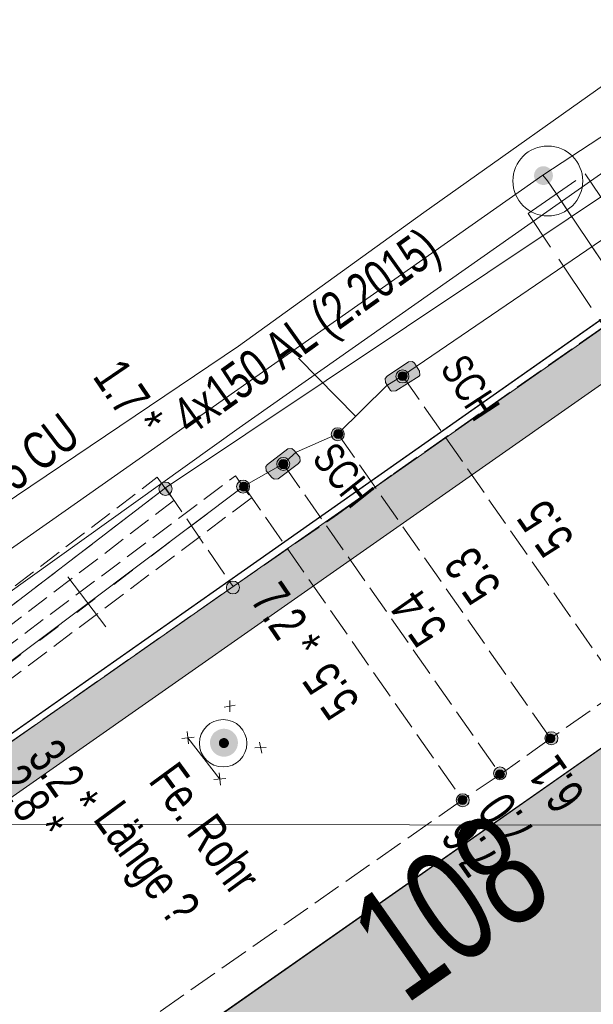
# Model space of a CAD drawing. Header units: metres. Extents: x -740 to 758, y -633 to 854.
# Tile 683 of 1056: x 153 to 161, y -126 to -112. Entities that reach past the tile are written whole.
import ezdxf

# ---------------------------------------------------------------- set-up
doc = ezdxf.new("R2010")
doc.units = ezdxf.units.M
doc.header["$MEASUREMENT"] = 0
for name, pattern in [('333_125', [0.4576, 0.3328, -0.1248]), ('333_333', [0.6656, 0.3328, -0.3328]), ('416_125', [0.5408, 0.416, -0.1248]), ('416_416', [0.832, 0.416, -0.416]), ('832_208', [1.04, 0.832, -0.208])]:
    doc.linetypes.add(name, pattern=pattern)
for name, color, linetype in [('Gas.LOVION', 7, 'Continuous'), ('Gis.LOVION', 7, 'Continuous'), ('Grundkarte.LOVION', 7, 'Continuous'), ('Grundkarte_Text.LOVION', 7, 'Continuous'), ('Strom.LOVION', 7, 'Continuous'), ('StromBemass.LOVION', 7, 'Continuous'), ('ViewBounds.LOVION', 7, 'Continuous'), ('Wasser.LOVION', 7, 'Continuous')]:
    doc.layers.add(name, color=color, linetype=linetype)
doc.styles.add('ERSTELLTER_STIL_1', font='arial.ttf')

msp = doc.modelspace()

# ---------------------------------------------------------------- hatches: boundary and pattern name
at = {"layer": 'Gis.LOVION', "linetype": 'Continuous', "lineweight": 18}
msp.add_hatch(color=254, dxfattribs=at).paths.add_polyline_path([(150.574, -124.507), (171.557, -109.82), (171.18, -109.296), (150.211, -123.966)])
at = {"layer": 'Grundkarte.LOVION', "linetype": 'Continuous', "lineweight": 18}
msp.add_hatch(color=254, dxfattribs=at).paths.add_polyline_path([(165.545, -119.526), (165.991, -119.246), (165.544, -118.61), (164.876, -119.03), (165.215, -119.47), (151.135, -129.329), (150.822, -128.857), (150.16, -129.336), (150.638, -129.998), (151.052, -129.692), (156.452, -137.469), (156.039, -137.775), (156.485, -138.411), (156.931, -138.131), (157.862, -139.489), (168.151, -132.276), (172.106, -129.495), (172.246, -129.718), (172.941, -129.266), (172.462, -128.603), (172.049, -128.91)])
at = {"layer": 'Strom.LOVION', "linetype": 'Continuous', "lineweight": 13}
for points in [[(158.543, -116.679), (158.238, -116.886), (158.212, -116.918), (158.217, -116.977), (158.287, -117.088), (158.303, -117.101), (158.362, -117.095), (158.696, -116.885), (158.709, -116.869), (158.703, -116.811), (158.633, -116.699), (158.601, -116.673)], [(156.682, -118.353), (156.971, -118.133), (156.997, -118.101), (156.991, -118.042), (156.908, -117.947), (156.876, -117.921), (156.818, -117.926), (156.529, -118.147), (156.502, -118.179), (156.508, -118.237), (156.591, -118.333), (156.623, -118.359)]]:
    msp.add_hatch(color=7, dxfattribs=at).paths.add_polyline_path(points)
at = {"layer": 'Strom.LOVION', "linetype": 'Continuous', "lineweight": 18}
for points in [[(156.059, -122.254), (156.074, -122.234), (156.086, -122.212), (156.095, -122.189), (156.101, -122.164), (156.104, -122.139), (156.104, -122.114), (156.101, -122.089), (156.095, -122.065), (156.085, -122.042), (156.073, -122.02), (156.058, -122), (156.041, -121.981), (156.022, -121.965), (156, -121.952), (155.978, -121.941), (155.954, -121.934), (155.929, -121.929), (155.904, -121.928), (155.879, -121.929), (155.854, -121.934), (155.831, -121.942), (155.808, -121.953), (155.787, -121.966), (155.767, -121.982), (155.75, -122), (155.736, -122.021), (155.724, -122.043), (155.714, -122.066), (155.708, -122.091), (155.705, -122.115), (155.705, -122.141), (155.709, -122.165), (155.715, -122.19), (155.724, -122.213), (155.736, -122.235), (155.751, -122.255), (155.768, -122.274), (155.788, -122.289), (155.809, -122.303), (155.832, -122.313), (155.856, -122.321), (155.88, -122.326), (155.905, -122.327), (155.93, -122.326), (155.955, -122.321), (155.979, -122.313), (156.002, -122.302), (156.023, -122.289), (156.042, -122.273)], [(155.959, -122.178), (155.965, -122.171), (155.969, -122.163), (155.972, -122.154), (155.974, -122.146), (155.976, -122.137), (155.976, -122.128), (155.974, -122.119), (155.972, -122.11), (155.969, -122.102), (155.964, -122.094), (155.959, -122.086), (155.953, -122.08), (155.946, -122.074), (155.938, -122.069), (155.93, -122.065), (155.921, -122.063), (155.913, -122.061), (155.904, -122.061), (155.895, -122.061), (155.886, -122.063), (155.877, -122.066), (155.869, -122.07), (155.861, -122.074), (155.855, -122.08), (155.848, -122.087), (155.843, -122.094), (155.839, -122.102), (155.835, -122.11), (155.833, -122.119), (155.832, -122.128), (155.832, -122.137), (155.833, -122.146), (155.836, -122.155), (155.839, -122.163), (155.843, -122.171), (155.849, -122.178), (155.855, -122.185), (155.862, -122.191), (155.869, -122.195), (155.878, -122.199), (155.886, -122.202), (155.895, -122.204), (155.904, -122.204), (155.913, -122.204), (155.922, -122.202), (155.931, -122.199), (155.939, -122.195), (155.946, -122.19), (155.953, -122.185)]]:
    msp.add_hatch(color=150, dxfattribs=at).paths.add_polyline_path(points)
at = {"layer": 'StromBemass.LOVION', "linetype": 'Continuous', "lineweight": 13}
for points in [[(158.531, -116.948), (158.538, -116.938), (158.543, -116.928), (158.548, -116.917), (158.55, -116.906), (158.552, -116.894), (158.552, -116.882), (158.55, -116.87), (158.547, -116.859), (158.543, -116.848), (158.537, -116.838), (158.53, -116.829), (158.522, -116.82), (158.513, -116.813), (158.503, -116.806), (158.493, -116.801), (158.482, -116.798), (158.47, -116.796), (158.458, -116.795), (158.447, -116.796), (158.435, -116.798), (158.424, -116.802), (158.413, -116.807), (158.403, -116.813), (158.394, -116.82), (158.386, -116.829), (158.38, -116.838), (158.374, -116.849), (158.37, -116.86), (158.367, -116.871), (158.365, -116.883), (158.365, -116.894), (158.367, -116.906), (158.37, -116.917), (158.374, -116.928), (158.38, -116.939), (158.387, -116.948), (158.395, -116.957), (158.404, -116.964), (158.414, -116.97), (158.425, -116.975), (158.436, -116.979), (158.447, -116.981), (158.459, -116.982), (158.471, -116.981), (158.482, -116.979), (158.493, -116.975), (158.504, -116.97), (158.514, -116.964), (158.523, -116.956)], [(158.511, -116.924), (158.516, -116.917), (158.519, -116.91), (158.522, -116.903), (158.524, -116.895), (158.525, -116.887), (158.525, -116.879), (158.524, -116.871), (158.522, -116.864), (158.519, -116.856), (158.515, -116.849), (158.511, -116.843), (158.505, -116.837), (158.499, -116.832), (158.492, -116.828), (158.485, -116.824), (158.477, -116.822), (158.469, -116.82), (158.462, -116.82), (158.454, -116.82), (158.446, -116.822), (158.438, -116.825), (158.431, -116.828), (158.424, -116.832), (158.418, -116.837), (158.413, -116.843), (158.408, -116.85), (158.404, -116.857), (158.401, -116.864), (158.399, -116.872), (158.398, -116.88), (158.398, -116.888), (158.399, -116.896), (158.401, -116.903), (158.404, -116.911), (158.408, -116.918), (158.413, -116.924), (158.418, -116.93), (158.425, -116.935), (158.431, -116.939), (158.439, -116.943), (158.446, -116.945), (158.454, -116.947), (158.462, -116.947), (158.47, -116.947), (158.478, -116.945), (158.485, -116.943), (158.493, -116.939), (158.499, -116.935), (158.505, -116.93)], [(157.605, -117.774), (157.612, -117.765), (157.618, -117.754), (157.622, -117.743), (157.625, -117.732), (157.626, -117.72), (157.626, -117.709), (157.625, -117.697), (157.622, -117.686), (157.617, -117.675), (157.612, -117.664), (157.605, -117.655), (157.597, -117.646), (157.588, -117.639), (157.578, -117.633), (157.567, -117.628), (157.556, -117.624), (157.544, -117.622), (157.533, -117.621), (157.521, -117.622), (157.51, -117.624), (157.498, -117.628), (157.488, -117.633), (157.478, -117.639), (157.469, -117.647), (157.461, -117.655), (157.454, -117.665), (157.448, -117.675), (157.444, -117.686), (157.441, -117.698), (157.44, -117.709), (157.44, -117.721), (157.441, -117.733), (157.444, -117.744), (157.449, -117.755), (157.454, -117.765), (157.461, -117.775), (157.469, -117.783), (157.478, -117.791), (157.488, -117.797), (157.499, -117.802), (157.51, -117.805), (157.522, -117.808), (157.533, -117.808), (157.545, -117.807), (157.557, -117.805), (157.568, -117.802), (157.578, -117.797), (157.588, -117.79), (157.597, -117.783)], [(157.59, -117.752), (157.594, -117.746), (157.598, -117.739), (157.601, -117.731), (157.603, -117.724), (157.604, -117.716), (157.604, -117.708), (157.603, -117.7), (157.601, -117.692), (157.598, -117.685), (157.594, -117.678), (157.589, -117.672), (157.584, -117.666), (157.578, -117.661), (157.571, -117.657), (157.564, -117.653), (157.556, -117.651), (157.549, -117.65), (157.541, -117.649), (157.533, -117.65), (157.525, -117.651), (157.518, -117.654), (157.511, -117.657), (157.504, -117.661), (157.498, -117.666), (157.492, -117.672), (157.488, -117.678), (157.484, -117.685), (157.481, -117.693), (157.479, -117.7), (157.478, -117.708), (157.478, -117.716), (157.479, -117.724), (157.481, -117.732), (157.484, -117.739), (157.488, -117.746), (157.493, -117.752), (157.498, -117.758), (157.504, -117.763), (157.511, -117.767), (157.518, -117.771), (157.526, -117.773), (157.533, -117.774), (157.541, -117.775), (157.549, -117.774), (157.557, -117.773), (157.564, -117.77), (157.571, -117.767), (157.578, -117.763), (157.584, -117.758)], [(156.827, -118.199), (156.834, -118.19), (156.839, -118.18), (156.843, -118.169), (156.846, -118.157), (156.848, -118.146), (156.848, -118.134), (156.846, -118.122), (156.843, -118.111), (156.839, -118.1), (156.833, -118.09), (156.826, -118.08), (156.818, -118.072), (156.809, -118.064), (156.799, -118.058), (156.789, -118.053), (156.777, -118.049), (156.766, -118.047), (156.754, -118.047), (156.742, -118.047), (156.731, -118.05), (156.72, -118.053), (156.709, -118.058), (156.699, -118.065), (156.69, -118.072), (156.682, -118.081), (156.675, -118.09), (156.67, -118.101), (156.665, -118.111), (156.663, -118.123), (156.661, -118.135), (156.661, -118.146), (156.663, -118.158), (156.666, -118.169), (156.67, -118.18), (156.676, -118.19), (156.683, -118.2), (156.691, -118.208), (156.7, -118.216), (156.71, -118.222), (156.72, -118.227), (156.731, -118.231), (156.743, -118.233), (156.755, -118.234), (156.766, -118.233), (156.778, -118.231), (156.789, -118.227), (156.8, -118.222), (156.81, -118.216), (156.819, -118.208)], [(156.806, -118.185), (156.811, -118.178), (156.815, -118.17), (156.818, -118.163), (156.82, -118.155), (156.821, -118.146), (156.821, -118.138), (156.82, -118.13), (156.817, -118.122), (156.814, -118.114), (156.81, -118.107), (156.805, -118.1), (156.8, -118.094), (156.793, -118.088), (156.786, -118.084), (156.779, -118.081), (156.771, -118.078), (156.762, -118.076), (156.754, -118.076), (156.746, -118.076), (156.738, -118.078), (156.73, -118.081), (156.722, -118.084), (156.715, -118.089), (156.709, -118.094), (156.703, -118.1), (156.698, -118.107), (156.694, -118.114), (156.691, -118.122), (156.689, -118.13), (156.688, -118.138), (156.688, -118.147), (156.689, -118.155), (156.691, -118.163), (156.694, -118.171), (156.698, -118.178), (156.703, -118.185), (156.709, -118.191), (156.715, -118.196), (156.722, -118.201), (156.73, -118.204), (156.738, -118.207), (156.746, -118.208), (156.755, -118.209), (156.763, -118.208), (156.771, -118.207), (156.779, -118.204), (156.786, -118.201), (156.794, -118.196), (156.8, -118.191)], [(155.141, -118.555), (155.148, -118.546), (155.154, -118.535), (155.158, -118.524), (155.161, -118.513), (155.163, -118.501), (155.163, -118.489), (155.161, -118.477), (155.158, -118.465), (155.154, -118.454), (155.148, -118.444), (155.141, -118.434), (155.133, -118.425), (155.123, -118.418), (155.113, -118.411), (155.102, -118.406), (155.091, -118.403), (155.079, -118.401), (155.067, -118.4), (155.055, -118.401), (155.044, -118.403), (155.032, -118.407), (155.022, -118.412), (155.011, -118.418), (155.002, -118.426), (154.994, -118.435), (154.987, -118.444), (154.981, -118.455), (154.977, -118.466), (154.974, -118.478), (154.973, -118.489), (154.973, -118.501), (154.974, -118.513), (154.977, -118.525), (154.982, -118.536), (154.987, -118.546), (154.995, -118.556), (155.003, -118.565), (155.012, -118.572), (155.022, -118.579), (155.033, -118.584), (155.044, -118.587), (155.056, -118.59), (155.068, -118.59), (155.08, -118.589), (155.092, -118.587), (155.103, -118.583), (155.114, -118.578), (155.124, -118.572), (155.133, -118.564)], [(156.251, -118.523), (156.258, -118.513), (156.263, -118.503), (156.268, -118.492), (156.27, -118.481), (156.272, -118.469), (156.272, -118.457), (156.27, -118.446), (156.267, -118.435), (156.263, -118.424), (156.257, -118.414), (156.251, -118.404), (156.243, -118.396), (156.234, -118.388), (156.224, -118.382), (156.213, -118.377), (156.202, -118.374), (156.191, -118.371), (156.179, -118.371), (156.167, -118.372), (156.156, -118.374), (156.145, -118.377), (156.134, -118.382), (156.124, -118.389), (156.115, -118.396), (156.107, -118.405), (156.101, -118.414), (156.095, -118.424), (156.091, -118.435), (156.088, -118.446), (156.086, -118.458), (156.087, -118.47), (156.088, -118.481), (156.091, -118.493), (156.095, -118.503), (156.101, -118.514), (156.108, -118.523), (156.116, -118.531), (156.125, -118.539), (156.135, -118.545), (156.145, -118.55), (156.156, -118.554), (156.168, -118.556), (156.179, -118.556), (156.191, -118.556), (156.203, -118.553), (156.214, -118.55), (156.224, -118.545), (156.234, -118.539), (156.243, -118.531)], [(156.237, -118.505), (156.242, -118.499), (156.246, -118.492), (156.249, -118.484), (156.251, -118.477), (156.252, -118.469), (156.252, -118.461), (156.251, -118.453), (156.249, -118.446), (156.246, -118.439), (156.242, -118.432), (156.237, -118.425), (156.232, -118.42), (156.226, -118.415), (156.219, -118.41), (156.212, -118.407), (156.205, -118.405), (156.197, -118.403), (156.189, -118.403), (156.181, -118.403), (156.174, -118.405), (156.166, -118.407), (156.159, -118.411), (156.152, -118.415), (156.146, -118.42), (156.141, -118.426), (156.136, -118.432), (156.133, -118.439), (156.13, -118.446), (156.128, -118.454), (156.127, -118.462), (156.127, -118.469), (156.128, -118.477), (156.13, -118.485), (156.133, -118.492), (156.137, -118.499), (156.141, -118.505), (156.147, -118.511), (156.153, -118.516), (156.159, -118.52), (156.166, -118.523), (156.174, -118.526), (156.182, -118.527), (156.189, -118.528), (156.197, -118.527), (156.205, -118.526), (156.212, -118.523), (156.22, -118.52), (156.226, -118.516), (156.232, -118.511)], [(156.104, -119.966), (156.111, -119.956), (156.117, -119.946), (156.121, -119.935), (156.124, -119.924), (156.125, -119.912), (156.125, -119.901), (156.124, -119.889), (156.121, -119.878), (156.116, -119.867), (156.111, -119.857), (156.104, -119.848), (156.096, -119.839), (156.087, -119.832), (156.077, -119.826), (156.067, -119.821), (156.056, -119.817), (156.044, -119.815), (156.033, -119.814), (156.021, -119.815), (156.01, -119.817), (155.999, -119.821), (155.988, -119.826), (155.978, -119.832), (155.969, -119.84), (155.961, -119.848), (155.955, -119.857), (155.949, -119.868), (155.945, -119.878), (155.942, -119.89), (155.94, -119.901), (155.94, -119.913), (155.942, -119.924), (155.945, -119.936), (155.949, -119.946), (155.955, -119.957), (155.962, -119.966), (155.97, -119.974), (155.979, -119.982), (155.989, -119.988), (155.999, -119.993), (156.01, -119.996), (156.022, -119.999), (156.033, -119.999), (156.045, -119.999), (156.056, -119.996), (156.067, -119.993), (156.078, -119.988), (156.087, -119.981), (156.096, -119.974)], [(160.662, -122.122), (160.669, -122.113), (160.675, -122.103), (160.679, -122.092), (160.682, -122.08), (160.683, -122.069), (160.683, -122.057), (160.682, -122.045), (160.679, -122.034), (160.675, -122.023), (160.669, -122.013), (160.662, -122.003), (160.654, -121.995), (160.645, -121.987), (160.635, -121.981), (160.624, -121.976), (160.613, -121.973), (160.602, -121.97), (160.59, -121.97), (160.578, -121.97), (160.567, -121.973), (160.555, -121.976), (160.545, -121.981), (160.535, -121.988), (160.526, -121.995), (160.518, -122.004), (160.511, -122.013), (160.506, -122.024), (160.501, -122.034), (160.498, -122.046), (160.497, -122.057), (160.497, -122.069), (160.498, -122.081), (160.501, -122.092), (160.506, -122.103), (160.511, -122.113), (160.518, -122.123), (160.526, -122.131), (160.535, -122.139), (160.545, -122.145), (160.556, -122.15), (160.567, -122.154), (160.579, -122.156), (160.59, -122.156), (160.602, -122.156), (160.614, -122.153), (160.625, -122.15), (160.635, -122.145), (160.645, -122.138), (160.654, -122.131)], [(160.626, -122.106), (160.631, -122.1), (160.635, -122.093), (160.637, -122.085), (160.639, -122.078), (160.64, -122.07), (160.64, -122.062), (160.639, -122.054), (160.637, -122.046), (160.634, -122.039), (160.63, -122.032), (160.626, -122.025), (160.62, -122.019), (160.614, -122.014), (160.607, -122.01), (160.6, -122.007), (160.592, -122.004), (160.585, -122.003), (160.577, -122.002), (160.569, -122.003), (160.561, -122.004), (160.553, -122.007), (160.546, -122.01), (160.539, -122.015), (160.533, -122.02), (160.528, -122.026), (160.523, -122.032), (160.519, -122.039), (160.516, -122.046), (160.514, -122.054), (160.513, -122.062), (160.513, -122.07), (160.514, -122.078), (160.516, -122.086), (160.519, -122.093), (160.523, -122.1), (160.528, -122.107), (160.533, -122.112), (160.54, -122.118), (160.546, -122.122), (160.554, -122.125), (160.561, -122.128), (160.569, -122.129), (160.577, -122.13), (160.585, -122.129), (160.593, -122.128), (160.6, -122.125), (160.608, -122.122), (160.614, -122.117), (160.621, -122.112)], [(160.626, -122.106), (160.631, -122.1), (160.635, -122.093), (160.637, -122.085), (160.639, -122.078), (160.64, -122.07), (160.64, -122.062), (160.639, -122.054), (160.637, -122.046), (160.634, -122.039), (160.63, -122.032), (160.626, -122.025), (160.62, -122.019), (160.614, -122.014), (160.607, -122.01), (160.6, -122.007), (160.592, -122.004), (160.585, -122.003), (160.577, -122.002), (160.569, -122.003), (160.561, -122.004), (160.553, -122.007), (160.546, -122.01), (160.539, -122.015), (160.533, -122.02), (160.528, -122.026), (160.523, -122.032), (160.519, -122.039), (160.516, -122.046), (160.514, -122.054), (160.513, -122.062), (160.513, -122.07), (160.514, -122.078), (160.516, -122.086), (160.519, -122.093), (160.523, -122.1), (160.528, -122.107), (160.533, -122.112), (160.54, -122.118), (160.546, -122.122), (160.554, -122.125), (160.561, -122.128), (160.569, -122.129), (160.577, -122.13), (160.585, -122.129), (160.593, -122.128), (160.6, -122.125), (160.608, -122.122), (160.614, -122.117), (160.621, -122.112)], [(159.925, -122.624), (159.932, -122.614), (159.938, -122.604), (159.942, -122.593), (159.945, -122.582), (159.946, -122.571), (159.946, -122.559), (159.945, -122.548), (159.942, -122.536), (159.937, -122.526), (159.932, -122.516), (159.925, -122.506), (159.917, -122.498), (159.908, -122.49), (159.898, -122.484), (159.888, -122.479), (159.877, -122.476), (159.866, -122.474), (159.854, -122.473), (159.842, -122.474), (159.831, -122.476), (159.82, -122.48), (159.81, -122.485), (159.8, -122.491), (159.791, -122.498), (159.783, -122.507), (159.776, -122.516), (159.771, -122.526), (159.767, -122.537), (159.764, -122.548), (159.762, -122.56), (159.762, -122.571), (159.764, -122.583), (159.767, -122.594), (159.771, -122.605), (159.777, -122.615), (159.783, -122.624), (159.791, -122.633), (159.8, -122.64), (159.81, -122.646), (159.821, -122.651), (159.832, -122.654), (159.843, -122.657), (159.855, -122.657), (159.866, -122.657), (159.877, -122.654), (159.888, -122.651), (159.899, -122.646), (159.909, -122.64), (159.918, -122.632)], [(159.902, -122.618), (159.907, -122.612), (159.91, -122.605), (159.913, -122.598), (159.915, -122.59), (159.916, -122.583), (159.916, -122.575), (159.915, -122.567), (159.913, -122.559), (159.91, -122.552), (159.906, -122.545), (159.902, -122.539), (159.896, -122.533), (159.89, -122.528), (159.884, -122.524), (159.877, -122.521), (159.869, -122.518), (159.861, -122.517), (159.854, -122.516), (159.846, -122.517), (159.838, -122.518), (159.831, -122.521), (159.824, -122.524), (159.817, -122.528), (159.811, -122.533), (159.806, -122.539), (159.801, -122.546), (159.797, -122.552), (159.794, -122.56), (159.792, -122.567), (159.791, -122.575), (159.792, -122.583), (159.793, -122.591), (159.794, -122.598), (159.797, -122.606), (159.801, -122.612), (159.806, -122.619), (159.811, -122.624), (159.817, -122.629), (159.824, -122.634), (159.831, -122.637), (159.838, -122.639), (159.846, -122.641), (159.854, -122.641), (159.862, -122.641), (159.87, -122.639), (159.877, -122.637), (159.884, -122.633), (159.891, -122.629), (159.897, -122.624)], [(159.902, -122.618), (159.907, -122.612), (159.91, -122.605), (159.913, -122.598), (159.915, -122.59), (159.916, -122.583), (159.916, -122.575), (159.915, -122.567), (159.913, -122.559), (159.91, -122.552), (159.906, -122.545), (159.902, -122.539), (159.896, -122.533), (159.89, -122.528), (159.884, -122.524), (159.877, -122.521), (159.869, -122.518), (159.861, -122.517), (159.854, -122.516), (159.846, -122.517), (159.838, -122.518), (159.831, -122.521), (159.824, -122.524), (159.817, -122.528), (159.811, -122.533), (159.806, -122.539), (159.801, -122.546), (159.797, -122.552), (159.794, -122.56), (159.792, -122.567), (159.791, -122.575), (159.792, -122.583), (159.793, -122.591), (159.794, -122.598), (159.797, -122.606), (159.801, -122.612), (159.806, -122.619), (159.811, -122.624), (159.817, -122.629), (159.824, -122.634), (159.831, -122.637), (159.838, -122.639), (159.846, -122.641), (159.854, -122.641), (159.862, -122.641), (159.87, -122.639), (159.877, -122.637), (159.884, -122.633), (159.891, -122.629), (159.897, -122.624)], [(159.393, -123.01), (159.4, -123), (159.406, -122.99), (159.41, -122.979), (159.413, -122.968), (159.414, -122.956), (159.414, -122.944), (159.413, -122.933), (159.41, -122.922), (159.406, -122.911), (159.4, -122.901), (159.393, -122.891), (159.385, -122.883), (159.376, -122.875), (159.366, -122.869), (159.356, -122.864), (159.344, -122.86), (159.333, -122.858), (159.321, -122.858), (159.31, -122.858), (159.298, -122.861), (159.287, -122.864), (159.277, -122.869), (159.267, -122.876), (159.258, -122.883), (159.25, -122.892), (159.243, -122.901), (159.237, -122.911), (159.233, -122.922), (159.23, -122.933), (159.229, -122.945), (159.229, -122.957), (159.23, -122.968), (159.233, -122.98), (159.238, -122.991), (159.243, -123.001), (159.25, -123.01), (159.258, -123.019), (159.267, -123.026), (159.277, -123.032), (159.288, -123.037), (159.299, -123.041), (159.31, -123.043), (159.322, -123.044), (159.334, -123.043), (159.345, -123.041), (159.356, -123.037), (159.367, -123.032), (159.377, -123.026), (159.386, -123.018)], [(159.366, -122.987), (159.371, -122.98), (159.375, -122.973), (159.378, -122.966), (159.379, -122.958), (159.38, -122.95), (159.38, -122.942), (159.379, -122.934), (159.377, -122.927), (159.374, -122.919), (159.371, -122.912), (159.366, -122.906), (159.36, -122.9), (159.354, -122.895), (159.347, -122.891), (159.34, -122.887), (159.333, -122.885), (159.325, -122.883), (159.317, -122.883), (159.309, -122.883), (159.301, -122.885), (159.293, -122.887), (159.286, -122.891), (159.279, -122.895), (159.273, -122.9), (159.268, -122.906), (159.263, -122.912), (159.259, -122.919), (159.256, -122.927), (159.254, -122.935), (159.253, -122.943), (159.253, -122.951), (159.255, -122.958), (159.257, -122.966), (159.259, -122.974), (159.263, -122.981), (159.268, -122.987), (159.274, -122.993), (159.28, -122.998), (159.286, -123.002), (159.294, -123.006), (159.301, -123.008), (159.309, -123.01), (159.317, -123.01), (159.325, -123.009), (159.333, -123.008), (159.341, -123.005), (159.348, -123.002), (159.355, -122.998), (159.361, -122.993)], [(159.366, -122.987), (159.371, -122.98), (159.375, -122.973), (159.378, -122.966), (159.379, -122.958), (159.38, -122.95), (159.38, -122.942), (159.379, -122.934), (159.377, -122.927), (159.374, -122.919), (159.371, -122.912), (159.366, -122.906), (159.36, -122.9), (159.354, -122.895), (159.347, -122.891), (159.34, -122.887), (159.333, -122.885), (159.325, -122.883), (159.317, -122.883), (159.309, -122.883), (159.301, -122.885), (159.293, -122.887), (159.286, -122.891), (159.279, -122.895), (159.273, -122.9), (159.268, -122.906), (159.263, -122.912), (159.259, -122.919), (159.256, -122.927), (159.254, -122.935), (159.253, -122.943), (159.253, -122.951), (159.255, -122.958), (159.257, -122.966), (159.259, -122.974), (159.263, -122.981), (159.268, -122.987), (159.274, -122.993), (159.28, -122.998), (159.286, -123.002), (159.294, -123.006), (159.301, -123.008), (159.309, -123.01), (159.317, -123.01), (159.325, -123.009), (159.333, -123.008), (159.341, -123.005), (159.348, -123.002), (159.355, -122.998), (159.361, -122.993)]]:
    msp.add_hatch(color=7, dxfattribs=at).paths.add_polyline_path(points)
at = {"layer": 'Wasser.LOVION', "linetype": 'Continuous', "lineweight": 13}
for points in [[(160.578, -114.1), (160.587, -114.087), (160.595, -114.072), (160.601, -114.057), (160.606, -114.04), (160.608, -114.024), (160.608, -114.007), (160.605, -113.991), (160.601, -113.974), (160.595, -113.959), (160.587, -113.944), (160.577, -113.931), (160.566, -113.919), (160.553, -113.908), (160.539, -113.899), (160.523, -113.892), (160.507, -113.887), (160.491, -113.884), (160.474, -113.883), (160.458, -113.884), (160.441, -113.887), (160.425, -113.892), (160.41, -113.899), (160.396, -113.908), (160.383, -113.919), (160.372, -113.931), (160.362, -113.945), (160.354, -113.96), (160.348, -113.975), (160.344, -113.991), (160.342, -114.008), (160.342, -114.025), (160.344, -114.041), (160.348, -114.057), (160.355, -114.073), (160.363, -114.088), (160.373, -114.101), (160.384, -114.113), (160.397, -114.124), (160.411, -114.133), (160.426, -114.14), (160.442, -114.145), (160.459, -114.148), (160.475, -114.149), (160.492, -114.148), (160.508, -114.145), (160.524, -114.139), (160.539, -114.132), (160.553, -114.123), (160.566, -114.113)], [(160.581, -114.101), (160.591, -114.088), (160.599, -114.073), (160.605, -114.057), (160.609, -114.041), (160.611, -114.025), (160.611, -114.008), (160.609, -113.991), (160.605, -113.975), (160.599, -113.96), (160.591, -113.945), (160.581, -113.931), (160.569, -113.919), (160.556, -113.909), (160.542, -113.9), (160.527, -113.893), (160.511, -113.887), (160.495, -113.884), (160.478, -113.883), (160.461, -113.884), (160.445, -113.888), (160.429, -113.893), (160.414, -113.9), (160.4, -113.909), (160.387, -113.92), (160.375, -113.932), (160.366, -113.946), (160.358, -113.96), (160.351, -113.976), (160.347, -113.992), (160.345, -114.009), (160.345, -114.025), (160.347, -114.042), (160.352, -114.058), (160.358, -114.074), (160.366, -114.088), (160.376, -114.102), (160.387, -114.114), (160.4, -114.125), (160.414, -114.134), (160.43, -114.141), (160.446, -114.146), (160.462, -114.149), (160.479, -114.15), (160.495, -114.149), (160.512, -114.146), (160.528, -114.14), (160.543, -114.133), (160.557, -114.124), (160.57, -114.114)]]:
    msp.add_hatch(color=7, dxfattribs=at).paths.add_polyline_path(points)

# ---------------------------------------------------------------- linework, layer by layer
at = {"layer": 'Gas.LOVION', "color": 5, "linetype": 'Continuous', "lineweight": 18}
msp.add_lwpolyline([(247.544, -148.956), (245.732, -146.444), (241.281, -141.278), (240.336, -140.233), (236.034, -143.239), (228.887, -133.165), (225.033, -127.601), (220.305, -120.807), (217.287, -116.551), (214.679, -112.845), (212.587, -109.887), (210.594, -107.038), (204.242, -97.994), (203.693, -97.22), (197.631, -88.119), (184.686, -97.645), (177.765, -102.43), (156.123, -117.625), (134.48, -133.115), (128.45, -137.34)], dxfattribs=at)
at = {"layer": 'Gis.LOVION', "color": 7, "linetype": 'Continuous', "lineweight": 13}
msp.add_lwpolyline([(150.574, -124.507), (150.211, -123.966), (171.18, -109.296), (171.557, -109.82)], close=True, dxfattribs=at)
at = {"layer": 'Grundkarte.LOVION', "color": 8, "linetype": 'Continuous', "lineweight": 18}
for points in [[(306.193, -14.24), (209.538, -82.181), (194.801, -92.578), (192.336, -94.267), (175.192, -106.347), (166.201, -112.634), (130.053, -138.011), (129.607, -138.291)], [(306.193, -14.24), (209.538, -82.181), (194.801, -92.578), (192.336, -94.267), (175.192, -106.347), (166.201, -112.634), (130.053, -138.011), (129.607, -138.291)], [(180.456, -99.418), (176.39, -102.269), (173.156, -104.566), (167.976, -108.116), (165.432, -109.902), (161.858, -112.35), (158.763, -114.544), (156.112, -116.458), (152.507, -118.88)], [(129.607, -138.291), (130.053, -138.011), (131.086, -139.506), (130.053, -138.011), (166.201, -112.634), (180.179, -133.169), (183.672, -139.27), (177.227, -143.181), (173.429, -145.444), (169.663, -147.734), (165.785, -150.093), (161.96, -152.388), (158.109, -154.715), (154.284, -157.01), (153.165, -157.652)]]:
    msp.add_lwpolyline(points, dxfattribs=at)
at = {"layer": 'Grundkarte.LOVION', "color": 253, "linetype": 'Continuous', "lineweight": 18}
for points in [[(129.607, -138.291), (130.053, -138.011), (166.201, -112.634), (175.192, -106.347), (189.44, -126.618), (193.904, -132.98), (183.672, -139.27), (177.227, -143.181), (173.429, -145.444), (169.663, -147.734), (165.785, -150.093), (161.96, -152.388), (158.109, -154.715), (154.284, -157.01), (153.165, -157.652)], [(148.888, -124.79), (166.201, -112.634), (169.892, -110.175), (173.44, -115.03), (174.41, -115.881), (175.72, -116.581), (177.56, -116.962), (179.05, -116.787), (179.897, -116.675), (180.917, -117.136), (192.817, -133.647)], [(172.049, -128.91), (165.545, -119.526), (165.991, -119.246), (165.544, -118.61), (164.876, -119.03), (165.215, -119.47), (151.797, -128.85)]]:
    msp.add_lwpolyline(points, dxfattribs=at)
at = {"layer": 'Grundkarte.LOVION', "color": 8, "linetype": 'Continuous', "lineweight": 18}
msp.add_lwpolyline([(165.545, -119.526), (172.049, -128.91), (172.462, -128.603), (172.941, -129.266), (172.246, -129.718), (172.106, -129.495), (168.151, -132.276), (157.862, -139.489), (156.931, -138.131), (156.485, -138.411), (156.039, -137.775), (156.452, -137.469), (151.052, -129.692), (150.638, -129.998), (150.16, -129.336), (150.822, -128.857), (151.135, -129.329), (165.215, -119.47), (164.876, -119.03), (165.544, -118.61), (165.991, -119.246)], close=True, dxfattribs=at)
at = {"layer": 'Strom.LOVION', "color": 1, "linetype": 'Continuous', "lineweight": 18}
msp.add_lwpolyline([(115.789, -98.071), (116.995, -102.401), (122.841, -121.233), (132.792, -134.743), (143.218, -127.561), (155.069, -118.481), (163.128, -113.097), (165.009, -111.924), (170.586, -108.511), (178.52, -102.593), (190.442, -93.787), (193.354, -91.98), (195.905, -90.874), (204.872, -84.485), (205.72, -83.944), (206.392, -83.257), (206.925, -82.511), (207.825, -81.285), (209.395, -79.964), (214.762, -76.513), (217.193, -74.931), (222.22, -71.173), (225.498, -75.833)], dxfattribs=at)
at = {"layer": 'Strom.LOVION', "color": 150, "linetype": 'Continuous', "lineweight": 18}
for points in [[(158.459, -116.879), (163.419, -113.498), (163.696, -113.914)], [(129.447, -138.159), (133.405, -135.57), (142.318, -128.787), (144.24, -127.432), (156.19, -118.46), (156.75, -118.14), (156.94, -117.973), (157.535, -117.708), (158.236, -117.019), (158.459, -116.879)]]:
    msp.add_lwpolyline(points, dxfattribs=at)
at = {"layer": 'Strom.LOVION', "color": 7, "linetype": 'Continuous', "lineweight": 13}
for points in [[(156.971, -116.626), (157.792, -117.462)], [(153.671, -119.756), (154.214, -120.471)], [(155.389, -122.056), (155.846, -122.647)]]:
    msp.add_lwpolyline(points, dxfattribs=at)
for points in [[(158.543, -116.679), (158.601, -116.673), (158.633, -116.699), (158.703, -116.811), (158.709, -116.869), (158.696, -116.885), (158.362, -117.095), (158.303, -117.101), (158.287, -117.088), (158.217, -116.977), (158.212, -116.918), (158.238, -116.886)], [(156.682, -118.353), (156.623, -118.359), (156.591, -118.333), (156.508, -118.237), (156.502, -118.179), (156.529, -118.147), (156.818, -117.926), (156.876, -117.921), (156.908, -117.947), (156.991, -118.042), (156.997, -118.101), (156.971, -118.133)]]:
    msp.add_lwpolyline(points, close=True, dxfattribs=at)
at = {"layer": 'Strom.LOVION', "color": 7, "linetype": '333_125', "lineweight": 13}
for points in [[(143.336, -127.712), (143.097, -127.381), (154.951, -118.33), (155.19, -118.662)], [(156.295, -118.628), (152.207, -121.702), (151.954, -121.387), (156.072, -118.309)]]:
    msp.add_lwpolyline(points, close=True, dxfattribs=at)
at = {"layer": 'Strom.LOVION', "color": 9, "linetype": '333_333', "lineweight": 18}
for points in [[(155.069, -118.481), (143.218, -127.561)], [(156.19, -118.46), (152.088, -121.551)]]:
    msp.add_lwpolyline(points, dxfattribs=at)
at = {"layer": 'Strom.LOVION', "color": 250, "linetype": 'Continuous', "lineweight": 18}
for points in [[(155.987, -121.525), (155.988, -121.687)], [(155.908, -121.621), (156.067, -121.591)], [(155.301, -122.065), (155.477, -122.047)], [(155.38, -121.968), (155.397, -122.144)], [(156.349, -122.199), (156.511, -122.197)], [(156.415, -122.118), (156.445, -122.278)], [(155.758, -122.655), (155.933, -122.638)], [(155.837, -122.559), (155.854, -122.735)]]:
    msp.add_lwpolyline(points, dxfattribs=at)
at = {"layer": 'Strom.LOVION', "color": 7, "linetype": 'Continuous', "lineweight": 13}
msp.add_circle((155.893, -122.135), 0.339, dxfattribs=at)
at = {"layer": 'StromBemass.LOVION', "color": 7, "linetype": '416_125', "lineweight": 13}
for points in [[(164.191, -113.082), (167.203, -117.443), (165.571, -118.578), (161.587, -121.361), (160.577, -122.066), (159.859, -122.58), (159.318, -122.943), (150.189, -129.333)], [(142.651, -129.168), (143.786, -128.377), (146.762, -126.328), (148.244, -125.311), (149.008, -124.808), (150.211, -123.966), (156.035, -119.894), (157.53, -118.862), (158.33, -118.281), (163.337, -114.777), (162.753, -113.947)], [(158.459, -116.879), (161.587, -121.361)], [(157.535, -117.708), (160.577, -122.066)], [(156.75, -118.14), (159.859, -122.58)], [(155.069, -118.481), (156.035, -119.894)], [(156.19, -118.46), (159.318, -122.943)]]:
    msp.add_lwpolyline(points, dxfattribs=at)
at = {"layer": 'StromBemass.LOVION', "color": 7, "linetype": 'Continuous', "lineweight": 13}
for centre, radius in [((158.459, -116.888), 0.0934), ((158.462, -116.884), 0.0636), ((157.533, -117.715), 0.0934), ((157.541, -117.712), 0.0629), ((156.754, -118.14), 0.0935), ((156.754, -118.142), 0.0665), ((155.068, -118.495), 0.0952), ((156.179, -118.464), 0.0928), ((156.189, -118.465), 0.0625), ((156.033, -119.907), 0.0926), ((160.59, -122.063), 0.0934), ((160.577, -122.066), 0.0637), ((160.577, -122.066), 0.0637), ((159.854, -122.565), 0.0921), ((159.854, -122.579), 0.0625), ((159.854, -122.579), 0.0625), ((159.322, -122.951), 0.0931), ((159.317, -122.946), 0.0636), ((159.317, -122.946), 0.0636)]:
    msp.add_circle(centre, radius, dxfattribs=at)
at = {"layer": 'ViewBounds.LOVION', "color": 1, "linetype": 'Continuous', "lineweight": 18}
msp.add_lwpolyline([(528.379, 238.399), (527.852, -123.837), (-505.561, -122.336), (-505.035, 239.901)], close=True, dxfattribs=at)
at = {"layer": 'Wasser.LOVION', "color": 150, "linetype": 'Continuous', "lineweight": 18}
for points in [[(197.658, -88.087), (197.644, -88.103), (190.134, -93.211), (184.913, -96.943), (178.053, -101.752), (168.227, -108.565), (162.913, -112.409), (160.469, -114.008), (153.458, -118.934), (140.388, -128.089), (137.258, -130.39), (129.352, -135.981), (127.92, -136.904)], [(160.469, -114.008), (160.536, -114.09), (160.657, -114.27), (164.477, -119.941)]]:
    msp.add_lwpolyline(points, dxfattribs=at)
at = {"layer": 'Wasser.LOVION', "color": 7, "linetype": '832_208', "lineweight": 13}
msp.add_lwpolyline([(164.894, -119.664), (164.061, -120.218), (160.257, -114.56), (161.073, -113.993)], close=True, dxfattribs=at)
at = {"layer": 'Wasser.LOVION', "color": 252, "linetype": '416_416', "lineweight": 18}
msp.add_lwpolyline([(160.657, -114.27), (164.477, -119.941)], dxfattribs=at)
at = {"layer": 'Wasser.LOVION', "color": 7, "linetype": 'Continuous', "lineweight": 13}
msp.add_circle((160.538, -114.093), 0.5, dxfattribs=at)

# ---------------------------------------------------------------- texts
at = {"layer": 'Grundkarte_Text.LOVION', "color": 8, "linetype": 'Continuous', "lineweight": 18, "insert": (158.51, -125.903), "char_height": 1.60083, "attachment_point": 7, "rotation": 35.0852, "style": 'ERSTELLTER_STIL_1'}
msp.add_mtext('{\\A1;\\W0.71559x;108}', dxfattribs=at)
at = {"layer": 'Strom.LOVION', "color": 150, "linetype": 'Continuous', "lineweight": 18, "attachment_point": 7, "style": 'ERSTELLTER_STIL_1'}
for s, insert, char_height, rotation in [('{\\A1;\\W0.72366x;4x150 AL (2.2015)}', (155.517, -117.88), 0.53357, 35.555), ('{\\A1;\\W0.71556x;3x70/35 CU}', (151.647, -119.52), 0.53355, 37.2447)]:
    msp.add_mtext(s, dxfattribs=dict(at, insert=insert, char_height=char_height, rotation=rotation))
at = {"layer": 'Strom.LOVION', "color": 7, "linetype": 'Continuous', "lineweight": 13, "attachment_point": 7, "style": 'ERSTELLTER_STIL_1'}
for s, insert, char_height, rotation in [('{\\A1;\\W0.71560x;SCH}', (158.982, -116.778), 0.44461, 303.1551), ('{\\A1;\\W0.71566x;SCH}', (157.146, -118.073), 0.44457, 308.4414)]:
    msp.add_mtext(s, dxfattribs=dict(at, insert=insert, char_height=char_height, rotation=rotation))
at = {"layer": 'Strom.LOVION', "color": 1, "linetype": 'Continuous', "lineweight": 18, "char_height": 0.53355, "attachment_point": 7, "rotation": 306.2449, "style": 'ERSTELLTER_STIL_1'}
for s, insert in [('{\\A1;\\W0.71306x;Fe. Rohr}', (154.807, -122.68)), ('{\\A1;\\W0.71557x;Länge ?}', (153.89, -123.317))]:
    msp.add_mtext(s, dxfattribs=dict(at, insert=insert))
at = {"layer": 'StromBemass.LOVION', "color": 7, "linetype": 'Continuous', "lineweight": 13, "attachment_point": 7, "style": 'ERSTELLTER_STIL_1'}
for s, insert, char_height, rotation in [('{\\A1;\\W0.71558x;1.7 *}', (154.015, -116.89), 0.53353, 304.2467), ('{\\A1;\\W0.71561x;5.5}', (160.94, -119.211), 0.53353, 124.9722), ('{\\A1;\\W0.71561x;5.3}', (159.897, -119.888), 0.53353, 124.9722), ('{\\A1;\\W0.71560x;7.2 *}', (156.27, -120.083), 0.53353, 304.2467), ('{\\A1;\\W0.71556x;5.4}', (159.128, -120.495), 0.53355, 124.9745), ('{\\A1;\\W0.71556x;5.5}', (157.871, -121.536), 0.53355, 124.9745), ('{\\A1;\\W0.71559x;3.2 *}', (153.076, -122.339), 0.53356, 305.0051), ('{\\A1;\\W0.71556x;6.1}', (161.098, -122.872), 0.53355, 124.9745), ('{\\A1;\\W0.71560x;2.8 *}', (152.592, -122.694), 0.53351, 305.0084), ('{\\A1;\\W0.71563x;7.0}', (160.383, -123.4), 0.53355, 124.9745), ('{\\A1;\\W0.71556x;7.6}', (159.859, -123.777), 0.53355, 124.9745)]:
    msp.add_mtext(s, dxfattribs=dict(at, insert=insert, char_height=char_height, rotation=rotation))

doc.saveas('drawing.dxf')
